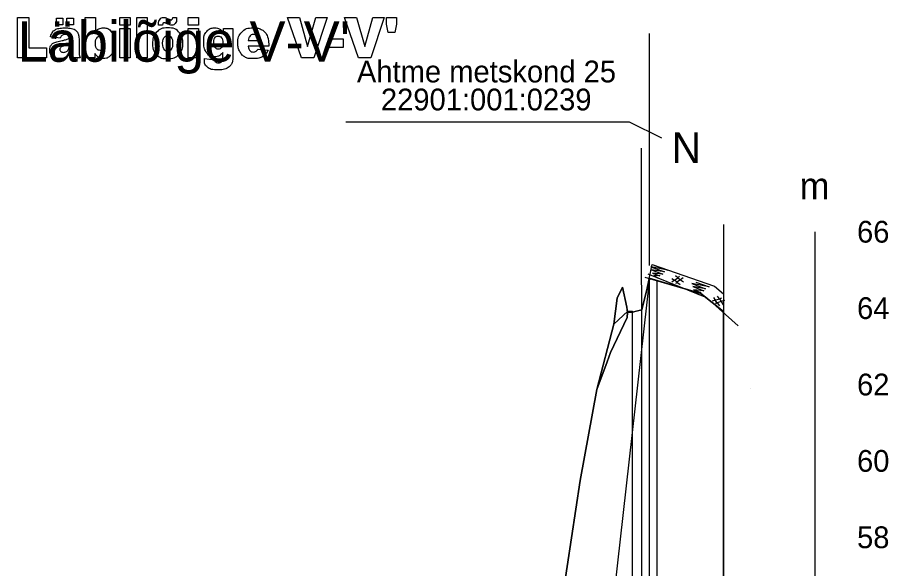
# Model space of a CAD drawing. Extents: x 700746 to 706058, y 6570320 to 6580460.
# Drawn here: x 704653.1 to 704881, y 6576033.8 to 6576178.1 of the extents above; entities that cross this region are included whole.
import ezdxf

# ---------------------------------------------------------------- set-up
doc = ezdxf.new("R2010")
doc.units = 0
for name, color, linetype in [('Default', 7, 'Continuous'), ('illumineerimisjooned', 7, 'Continuous'), ('kataster', 7, 'Continuous'), ('Kataster tekst', 7, 'Continuous'), ('Lõige', 7, 'Continuous'), ('Maapind', 7, 'Continuous'), ('mõõtpost parem', 7, 'Continuous'), ('PIIR', 7, 'Continuous'), ('Plokid', 7, 'Continuous'), ('Täide', 7, 'Continuous'), ('vahekiht', 7, 'Continuous')]:
    doc.layers.add(name, color=color, linetype=linetype)

msp = doc.modelspace()

# ---------------------------------------------------------------- linework, layer by layer
at = {"layer": 'Default'}
msp.add_line((704837.83, 6576123.87), (704837.83, 6575711.27), dxfattribs=at)
for points in [[(704817.29, 6576110.12), (704831.9, 6576105.8), (704837.83, 6576101.06)], [(704844.83, 6576080.89), (704844.83, 6576080.89)]]:
    msp.add_lwpolyline(points, dxfattribs=at)
at = {"layer": 'illumineerimisjooned'}
for p, q in [((704816.44, 6576108.08), (704816.44, 6576143.84)), ((704816.46, 6575762.29), (704816.46, 6576107.97))]:
    msp.add_line(p, q, dxfattribs=at)
at = {"layer": 'kataster'}
msp.add_line((704818.46, 6576143.86), (704818.46, 6576173.86), dxfattribs=at)
msp.add_lwpolyline([(704739.05, 6576150.71), (704813.14, 6576150.71), (704821.64, 6576146.52)], dxfattribs=at)
at = {"layer": 'Lõige'}
for points in [[(704653.14, 6576178.08), (704656.1, 6576178.08), (704656.1, 6576170.09), (704660.73, 6576170.09), (704660.73, 6576167.48), (704653.14, 6576167.48), (704653.14, 6576178.08)], [(704663.33, 6576177.93), (704665.03, 6576177.93), (704665.03, 6576176.13), (704663.33, 6576176.13), (704663.33, 6576177.93)], [(704666.1, 6576177.93), (704667.82, 6576177.93), (704667.82, 6576176.13), (704666.1, 6576176.13), (704666.1, 6576177.93)], [(704670.88, 6576178.08), (704673.57, 6576178.08), (704673.57, 6576174.41)], [(704673.38, 6576168.61), (704673.38, 6576167.48), (704670.88, 6576167.48), (704670.88, 6576178.08)], [(704679.92, 6576178.08), (704682.59, 6576178.08), (704682.59, 6576176.08), (704679.92, 6576176.08), (704679.92, 6576178.08)], [(704684.38, 6576178.08), (704687.05, 6576178.08), (704687.05, 6576167.48), (704684.38, 6576167.48), (704684.38, 6576178.08)], [(704693.75, 6576178.09), (704694.79, 6576178.09)], [(704697.82, 6576178.08), (704700.49, 6576178.08), (704700.49, 6576176.08), (704697.82, 6576176.08), (704697.82, 6576178.08)], [(704723.79, 6576178.08), (704726.89, 6576178.08), (704729.06, 6576170.45), (704731.19, 6576178.08), (704734.2, 6576178.08), (704730.64, 6576167.48), (704727.42, 6576167.48), (704723.79, 6576178.08)], [(704738.7, 6576178.08), (704741.81, 6576178.08), (704743.98, 6576170.45), (704746.11, 6576178.08), (704749.12, 6576178.08), (704745.55, 6576167.48), (704742.34, 6576167.48), (704738.7, 6576178.08)], [(704749.67, 6576178.08), (704752.33, 6576178.08), (704752.33, 6576176.33), (704751.91, 6576174.18), (704750.1, 6576174.18), (704749.67, 6576176.33), (704749.67, 6576178.08)], [(704679.92, 6576175.16), (704682.59, 6576175.16), (704682.59, 6576167.48), (704679.92, 6576167.48), (704679.92, 6576175.16)], [(704691.1, 6576176.1), (704690.08, 6576176.1)], [(704697.82, 6576175.16), (704700.49, 6576175.16), (704700.49, 6576167.48), (704697.82, 6576167.48), (704697.82, 6576175.16)], [(704707.03, 6576175.16), (704709.53, 6576175.16), (704709.53, 6576167.91), (704709.53, 6576167.57)], [(704707.03, 6576174.02), (704707.03, 6576175.16)], [(704664.35, 6576172.66), (704661.8, 6576172.96)], [(704669.26, 6576172.5), (704669.26, 6576169.11)], [(704734.5, 6576172.48), (704738.38, 6576172.48), (704738.38, 6576170.2), (704734.5, 6576170.2), (704734.5, 6576172.48)], [(704666.65, 6576170.65), (704666.65, 6576171.12)], [(704713.53, 6576172), (704716.15, 6576172)], [(704718.87, 6576170.59), (704713.53, 6576170.59)], [(704718.87, 6576170.92), (704718.87, 6576170.59)], [(704706.84, 6576167.73), (704706.84, 6576168.89)], [(704716.09, 6576169.73), (704718.72, 6576169.47)], [(704669.59, 6576167.48), (704667.09, 6576167.48)], [(704702.07, 6576167.3), (704704.66, 6576166.98)]]:
    msp.add_lwpolyline(points, dxfattribs=at)
for points in [[(704690.08, 6576176.1), (704690.07, 6576176.27), (704690.07, 6576176.4), (704690.07, 6576177.18), (704690.46, 6576177.63), (704690.84, 6576178.09), (704691.37, 6576178.09), (704691.6, 6576178.09), (704691.8, 6576178.03), (704692.01, 6576177.97), (704692.55, 6576177.72), (704693.1, 6576177.47), (704693.35, 6576177.47), (704693.52, 6576177.47), (704693.63, 6576177.6), (704693.74, 6576177.73), (704693.75, 6576178.09)], [(704694.79, 6576178.09), (704694.79, 6576177.9), (704694.79, 6576177.76), (704694.79, 6576176.96), (704694.43, 6576176.52), (704694.06, 6576176.08), (704693.49, 6576176.08), (704693.07, 6576176.08), (704692.22, 6576176.46), (704691.7, 6576176.69), (704691.51, 6576176.69), (704691.32, 6576176.69), (704691.21, 6576176.56), (704691.11, 6576176.43), (704691.1, 6576176.1)], [(704661.8, 6576172.96), (704661.95, 6576173.7), (704662.22, 6576174.12), (704662.49, 6576174.55), (704663, 6576174.86), (704663.37, 6576175.09), (704664.01, 6576175.21), (704664.65, 6576175.33), (704665.39, 6576175.33), (704666.59, 6576175.33), (704667.32, 6576175.18), (704668.04, 6576175.04), (704668.53, 6576174.57), (704668.87, 6576174.24), (704669.06, 6576173.64), (704669.26, 6576173.05), (704669.26, 6576172.5)], [(704673.57, 6576174.41), (704673.97, 6576174.87), (704674.48, 6576175.1), (704674.99, 6576175.33), (704675.6, 6576175.33), (704676.87, 6576175.33), (704677.7, 6576174.32), (704678.54, 6576173.31), (704678.54, 6576171.43), (704678.54, 6576170.17), (704678.16, 6576169.21), (704677.78, 6576168.25), (704677.11, 6576167.78), (704676.43, 6576167.3), (704675.62, 6576167.3), (704674.92, 6576167.3), (704674.33, 6576167.64), (704673.89, 6576167.9), (704673.38, 6576168.61)], [(704688.44, 6576171.3), (704688.44, 6576173.05), (704689.51, 6576174.19), (704690.59, 6576175.33), (704692.41, 6576175.33), (704694.5, 6576175.33), (704695.57, 6576173.99), (704696.42, 6576172.92), (704696.42, 6576171.34), (704696.42, 6576169.57), (704695.36, 6576168.44), (704694.3, 6576167.3), (704692.42, 6576167.3), (704690.74, 6576167.3), (704689.71, 6576168.24), (704688.44, 6576169.41), (704688.44, 6576171.3)], [(704706.84, 6576168.89), (704706.44, 6576168.38), (704706.05, 6576168.14), (704705.44, 6576167.78), (704704.72, 6576167.78), (704703.33, 6576167.78), (704702.47, 6576169.13), (704701.87, 6576170.09), (704701.87, 6576171.66), (704701.87, 6576173.45), (704702.65, 6576174.39), (704703.44, 6576175.33), (704704.7, 6576175.33), (704705.52, 6576175.33), (704706.04, 6576175.03), (704706.57, 6576174.73), (704707.03, 6576174.02)], [(704718.72, 6576169.47), (704718.12, 6576168.31), (704717.26, 6576167.81), (704716.41, 6576167.3), (704714.82, 6576167.3), (704713.44, 6576167.3), (704712.64, 6576167.73), (704711.85, 6576168.16), (704711.33, 6576169.1), (704710.81, 6576170.04), (704710.81, 6576171.3), (704710.81, 6576173.11), (704711.85, 6576174.22), (704712.9, 6576175.33), (704714.74, 6576175.33), (704716.23, 6576175.33), (704717.1, 6576174.83), (704717.96, 6576174.34), (704718.41, 6576173.39), (704718.87, 6576172.44), (704718.87, 6576170.92)], [(704667.09, 6576167.48), (704666.94, 6576167.77), (704666.9, 6576167.93), (704666.85, 6576168.08), (704666.8, 6576168.42), (704666.28, 6576167.86), (704665.76, 6576167.62), (704665.06, 6576167.3), (704664.12, 6576167.3), (704662.88, 6576167.3), (704662.23, 6576167.94), (704661.59, 6576168.58), (704661.59, 6576169.51), (704661.59, 6576170.38), (704662.05, 6576170.94), (704662.52, 6576171.51), (704663.77, 6576171.78), (704665.27, 6576172.11), (704665.71, 6576172.25), (704666.16, 6576172.38), (704666.65, 6576172.6), (704666.65, 6576173.14), (704666.45, 6576173.36), (704666.25, 6576173.58), (704665.74, 6576173.58), (704665.09, 6576173.58), (704664.76, 6576173.35), (704664.51, 6576173.16), (704664.35, 6576172.66)], [(704673.55, 6576171.34), (704673.55, 6576170.35), (704673.89, 6576169.9), (704674.23, 6576169.46), (704674.74, 6576169.46), (704675.22, 6576169.46), (704675.54, 6576169.89), (704675.87, 6576170.33), (704675.87, 6576171.37), (704675.87, 6576172.28), (704675.55, 6576172.7), (704675.23, 6576173.13), (704674.78, 6576173.13), (704674.24, 6576173.13), (704673.9, 6576172.68), (704673.55, 6576172.24), (704673.55, 6576171.34)], [(704691.11, 6576171.3), (704691.11, 6576170.28), (704691.49, 6576169.78), (704691.86, 6576169.29), (704692.43, 6576169.29), (704693.01, 6576169.29), (704693.37, 6576169.78), (704693.74, 6576170.26), (704693.74, 6576171.33), (704693.74, 6576172.33), (704693.37, 6576172.82), (704693, 6576173.3), (704692.45, 6576173.3), (704691.87, 6576173.3), (704691.49, 6576172.81), (704691.11, 6576172.31), (704691.11, 6576171.3)], [(704704.53, 6576171.43), (704704.53, 6576170.6), (704704.85, 6576170.2), (704705.17, 6576169.79), (704705.69, 6576169.79), (704706.18, 6576169.79), (704706.52, 6576170.21), (704706.86, 6576170.63), (704706.86, 6576171.47), (704706.86, 6576172.31), (704706.5, 6576172.75), (704706.15, 6576173.2), (704705.64, 6576173.2), (704705.13, 6576173.2), (704704.83, 6576172.79), (704704.53, 6576172.38), (704704.53, 6576171.43)], [(704716.15, 6576172), (704716.07, 6576172.85), (704715.74, 6576173.22), (704715.4, 6576173.59), (704714.85, 6576173.59), (704714.22, 6576173.59), (704713.84, 6576173.03), (704713.6, 6576172.68), (704713.53, 6576172)], [(704666.65, 6576171.12), (704666.1, 6576170.9), (704665.51, 6576170.74), (704664.7, 6576170.5), (704664.48, 6576170.27), (704664.26, 6576170.03), (704664.26, 6576169.72), (704664.26, 6576169.38), (704664.48, 6576169.16), (704664.7, 6576168.94), (704665.12, 6576168.94), (704665.57, 6576168.94), (704665.95, 6576169.17), (704666.33, 6576169.41), (704666.49, 6576169.76), (704666.65, 6576170.1), (704666.65, 6576170.65)], [(704713.53, 6576170.59), (704713.6, 6576169.88), (704713.87, 6576169.53), (704714.26, 6576169.03), (704714.88, 6576169.03), (704715.28, 6576169.03), (704715.63, 6576169.25), (704715.85, 6576169.38), (704716.09, 6576169.73)], [(704669.26, 6576169.11), (704669.26, 6576168.57), (704669.32, 6576168.26), (704669.38, 6576167.95), (704669.59, 6576167.48)], [(704709.53, 6576167.57), (704709.53, 6576166.85), (704709.25, 6576166.19), (704708.98, 6576165.54), (704708.51, 6576165.13), (704708.05, 6576164.73), (704707.34, 6576164.55), (704706.63, 6576164.37), (704705.72, 6576164.37), (704703.62, 6576164.37), (704702.84, 6576165.06), (704702.06, 6576165.75), (704702.06, 6576166.91), (704702.06, 6576167.06), (704702.07, 6576167.3)], [(704704.66, 6576166.98), (704704.75, 6576166.58), (704704.96, 6576166.43), (704705.25, 6576166.21), (704705.69, 6576166.21), (704706.27, 6576166.21), (704706.55, 6576166.55), (704706.84, 6576166.89), (704706.84, 6576167.73)]]:
    msp.add_open_spline(points, degree=3, dxfattribs=at)
at = {"layer": 'Maapind'}
msp.add_lwpolyline([(704791.29, 6575996.76), (704800.4, 6576056.8), (704804.72, 6576080.7), (704809.17, 6576097.81), (704810, 6576104.61), (704811.41, 6576107.44), (704812.53, 6576102.24), (704812.78, 6576100.84), (704814.04, 6576100.91), (704815.34, 6576101.25), (704816.49, 6576101.53), (704817.9, 6576107.23), (704819.2, 6576113.41), (704835.49, 6576107.76), (704837.83, 6576105.69)], dxfattribs=at)
at = {"layer": 'mõõtpost parem'}
msp.add_line((704861.83, 6575721.97), (704861.83, 6576121.97), dxfattribs=at)
at = {"layer": 'PIIR'}
for p, q in [((704818.46, 6576113.14), (704818.46, 6576143.86)), ((704818.46, 6575760.34), (704818.46, 6576109.77))]:
    msp.add_line(p, q, dxfattribs=at)
at = {"layer": 'Plokid'}
for p, q in [((704820.46, 6575760.11), (704820.46, 6576109.18)), ((704814.06, 6575764.23), (704814.06, 6576101.21))]:
    msp.add_line(p, q, dxfattribs=at)
for points in [[(704820.46, 6576109.18), (704831.9, 6576105.8), (704837.83, 6576101.06)], [(704760.88, 6575902.13), (704762.2, 6575903.02), (704764.15, 6575902.41), (704764.5, 6575902.84), (704767.92, 6575903.88), (704768.68, 6575904.11), (704768.83, 6575903.9), (704769.44, 6575902.51), (704770.14, 6575903.78), (704770.71, 6575902.73), (704772.76, 6575921.97), (704773.46, 6575928.02), (704773.46, 6575928.02), (704782.12, 6575992.9), (704782.13, 6575992.98), (704782.14, 6575992.98), (704791.29, 6575996.76), (704800.4, 6576056.8), (704804.72, 6576080.7), (704809.17, 6576097.81), (704812.83, 6576101.21), (704814.06, 6576101.21)]]:
    msp.add_lwpolyline(points, dxfattribs=at)
at = {"layer": 'Täide'}
for p, q in [((704811.43, 6576106.2), (704811.43, 6576106.2)), ((704816.49, 6576101.53), (704814.04, 6576100.91)), ((704837.83, 6575761.53), (704837.83, 6576101.06)), ((704804.71, 6576080.66), (704807.39, 6576087.91))]:
    msp.add_line(p, q, dxfattribs=at)
for points in [[(704819.81, 6576113.15), (704823.33, 6576111.93), (704818.83, 6576112.78), (704822.4, 6576111.43), (704819.06, 6576111.98), (704821.97, 6576110.84), (704819.24, 6576111.16), (704821.17, 6576110.46), (704819.62, 6576110.54), (704820.64, 6576109.93)], [(704818.09, 6576110.97), (704833.38, 6576104.74), (704841.72, 6576097.35)], [(704837.83, 6576101.06), (704831.9, 6576105.8), (704818.44, 6576109.78), (704817.9, 6576107.23), (704816.49, 6576101.53)], [(704824.35, 6576109.71), (704825, 6576109.26), (704824.33, 6576108.75)], [(704825.44, 6576108.41), (704825.56, 6576108.69), (704825.68, 6576108.78), (704825, 6576109.26), (704825.93, 6576109.94), (704825.26, 6576110.44)], [(704827.32, 6576109.94), (704826.6, 6576109.42), (704825.68, 6576108.78), (704826.53, 6576108.19)], [(704826.36, 6576110.27), (704825.93, 6576109.94), (704826.6, 6576109.42), (704827.4, 6576108.83)], [(704830.58, 6576108.76), (704834.09, 6576107.54), (704829.59, 6576108.4), (704833.17, 6576107.05), (704829.83, 6576107.59), (704832.74, 6576106.46), (704830.01, 6576106.77), (704831.94, 6576106.07), (704830.39, 6576106.15), (704831.41, 6576105.54)], [(704812.78, 6576100.84), (704812.53, 6576102.24), (704811.41, 6576107.44), (704810, 6576104.61), (704809.17, 6576097.81), (704804.72, 6576080.7), (704804.71, 6576080.66)], [(704835.21, 6576104.71), (704835.68, 6576104.07), (704834.88, 6576103.82)], [(704835.81, 6576103.12), (704836.02, 6576103.35), (704836.16, 6576103.4), (704835.68, 6576104.07), (704836.78, 6576104.41), (704836.31, 6576105.1)], [(704837.3, 6576104.57), (704836.78, 6576104.41), (704837.25, 6576103.7), (704837.8, 6576102.87)], [(704838.09, 6576103.94), (704837.25, 6576103.7), (704836.16, 6576103.4), (704836.77, 6576102.55)], [(704814.04, 6576100.91), (704812.78, 6576100.84), (704812.65, 6576099.49), (704808.31, 6576090.34), (704807.39, 6576087.91), (704804.71, 6576080.66)], [(704807.39, 6576087.91), (704808.31, 6576090.34), (704812.65, 6576099.49), (704812.78, 6576100.84)], [(704804.71, 6576080.66), (704800.4, 6576056.8), (704791.29, 6575996.76), (704791.29, 6575996.75), (704791.28, 6575996.75)], [(704804.71, 6576080.66), (704804.71, 6576080.66)]]:
    msp.add_lwpolyline(points, dxfattribs=at)
at = {"layer": 'vahekiht'}
msp.add_lwpolyline([(704818.46, 6576109.77), (704794.7, 6575897.98), (704760.82, 6575758)], dxfattribs=at)

# ---------------------------------------------------------------- texts
at = {"layer": 'Kataster tekst'}
for s, p in [('Ahtme metskond 25', (704741.95, 6576161.07)), ('22901:001:0239', (704748.23, 6576153.74))]:
    msp.add_text(s, height=5.7, dxfattribs=at).set_placement(p)
at = {"layer": 'Lõige'}
msp.add_text("Läbilõige V-V'", height=10.6, dxfattribs=at).set_placement((704653.16, 6576166.48))
at = {"layer": 'mõõtpost parem'}
for s, height, p in [('N', 8, (704824.28, 6576140)), ('m', 7, (704857.79, 6576130.47)), ('66', 5.7, (704872.79, 6576119.12)), ('64', 5.7, (704872.79, 6576099.12)), ('62', 5.7, (704872.79, 6576079.12)), ('60', 5.7, (704872.79, 6576059.12)), ('58', 5.7, (704872.79, 6576039.12))]:
    msp.add_text(s, height=height, dxfattribs=at).set_placement(p)

doc.saveas('drawing.dxf')
